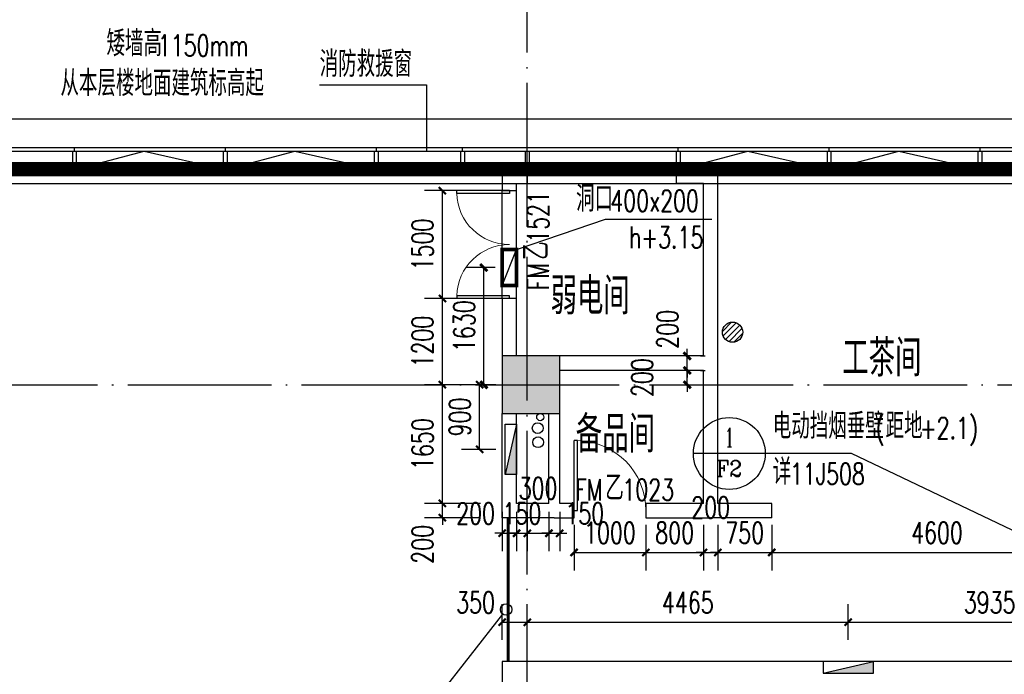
# Model space of a CAD drawing. Extents: x 797781 to 1255204, y 21234 to 1024248.
# Tile 440 of 656: x 923045 to 936745, y 485415 to 494521. Entities that reach past the tile are written whole.
import ezdxf
from ezdxf.enums import TextEntityAlignment as Align

# ---------------------------------------------------------------- set-up
doc = ezdxf.new("R2010")
doc.units = 0
doc.header["$LTSCALE"] = 1000
doc.header["$MEASUREMENT"] = 0
for name, pattern in [('( Hidden )', [0.375, 0.25, -0.125]), ('230303生产综合楼-平面图_t8$0$DOTE', [2.42, 2, -0.2, 0.02, -0.2]), ('__DASH', [0.35, 0.25, -0.1])]:
    doc.linetypes.add(name, pattern=pattern)
for name, color, linetype in [('.2023.03.07提建筑条件', 3, 'Continuous'), ('230303生产综合楼-平面图_t8$0$3T_WOOD', 21, 'Continuous'), ('230303生产综合楼-平面图_t8$0$COLUMN', 40, 'Continuous'), ('230303生产综合楼-平面图_t8$0$CURTWALL', 4, 'Continuous'), ('230303生产综合楼-平面图_t8$0$DIM_IDEN', 3, 'Continuous'), ('230303生产综合楼-平面图_t8$0$DIM_SYMB', 3, 'Continuous'), ('230303生产综合楼-平面图_t8$0$DOOR_FIRE', 4, 'Continuous'), ('230303生产综合楼-平面图_t8$0$DOOR_FIRE_TEXT', 7, 'Continuous'), ('230303生产综合楼-平面图_t8$0$DOTE', 1, '230303生产综合楼-平面图_t8$0$DOTE'), ('230303生产综合楼-平面图_t8$0$PUB_DIM', 3, 'Continuous'), ('230303生产综合楼-平面图_t8$0$PUB_HATCH', 8, 'Continuous'), ('230303生产综合楼-平面图_t8$0$PUB_TEXT', 7, 'Continuous'), ('230303生产综合楼-平面图_t8$0$STAIR', 2, 'Continuous'), ('230303生产综合楼-平面图_t8$0$VPIPE-雨水', 4, 'Continuous'), ('230303生产综合楼-平面图_t8$0$VRV-PIPE', 1, 'Continuous'), ('230303生产综合楼-平面图_t8$0$WALL', 40, 'Continuous'), ('230303生产综合楼-平面图_t8$0$看线', 115, 'Continuous'), ('DIM_LEAD', 3, 'Continuous'), ('DIM_SYMB', 3, 'Continuous'), ('EQUIP_地漏', 7, 'Continuous'), ('EQUIP_消火栓', 7, 'Continuous'), ('PUB_DIM', 3, 'Continuous'), ('PUB_HATCH', 8, 'Continuous'), ('PUB_TEXT', 7, 'Continuous'), ('VPIPE-消防', 1, 'Continuous'), ('防排烟', 7, 'Continuous')]:
    doc.layers.add(name, color=color, linetype=linetype)
doc.styles.add('230303生产综合楼-平面图_t8$0$_TCH_DIM', font='SIMPLEX', dxfattribs={"bigfont": 'GBCBIG'})
doc.styles.add('230303生产综合楼-平面图_T8$0$_TCH_DIM_T3', font='SIMPLEX', dxfattribs={"width": 0.705882, "bigfont": 'GBCBIG'})
doc.styles.add('230303生产综合楼-平面图_t8$0$_TCH_LABEL', font='COMPLEX', dxfattribs={"bigfont": 'GBCBIG'})
doc.styles.add('230303生产综合楼-平面图_t8$0$_TCH_WINDOW', font='SIMPLEX', dxfattribs={"height": 3.5, "bigfont": 'GBCBIG'})
doc.styles.add('_TCH_DIM', font='SIMPLEX', dxfattribs={"bigfont": 'GBCBIG'})
doc.styles.add('_TCH_DIM_T3', font='SIMPLEX', dxfattribs={"width": 0.705882, "bigfont": 'GBCBIG'})
doc.dimstyles.new('230303生产综合楼-平面图_T8$0$_TCH_ARCH&&100', dxfattribs={"dimtxt": 297.5, "dimasz": 100, "dimexe": 250, "dimexo": 300, "dimgap": 126.25, "dimtad": 1, "dimdec": 0, "dimzin": 0, "dimdsep": 46, "dimtxsty": '230303生产综合楼-平面图_T8$0$_TCH_DIM_T3', "dimblk": '230303生产综合楼-平面图_t8$0$_ArchTick', "dimcen": 0.09, "dimclrt": 7, "dimazin": 2, "dimtfac": 1, "dimtdec": 0, "dimtix": 1, "dimtmove": 2, "dimatfit": 3, "dimfxl": 1, "dimtolj": 1, "dimtzin": 0, "dimarcsym": 0})
doc.dimstyles.new('_TCH_ARCH&&100', dxfattribs={"dimtxt": 297.5, "dimasz": 100, "dimexe": 250, "dimexo": 300, "dimgap": 126.25, "dimtad": 1, "dimdec": 0, "dimzin": 0, "dimdsep": 46, "dimtxsty": '_TCH_DIM_T3', "dimblk": 'ARCHTICK', "dimcen": 0.09, "dimclrt": 7, "dimazin": 2, "dimtfac": 1, "dimtdec": 0, "dimtix": 1, "dimtmove": 2, "dimatfit": 3, "dimfxl": 1, "dimtolj": 1, "dimtzin": 0, "dimarcsym": 0})

# ---------------------------------------------------------------- blocks, each defined once
blk = doc.blocks.new('AQ4-5')
at = {"color": 6, "linetype": '__DASH', "ltscale": 4, "const_width": 200}
blk.add_lwpolyline([(1037161, 481763), (1037161, 487414), (1062695, 484763), (1130261, 484763), (1130261, 481763)], dxfattribs=at)
at = {"layer": 'DIM_SYMB'}
blk.add_lwpolyline([(1067210, 486220, 0, 0, 0), (1064794, 486220, 0, 0, 0), (1064794, 485063, 80, 0, 0), (1064794, 484763, 0, 0, 0)], format="xyseb", dxfattribs=at)
at = {"layer": 'PUB_TEXT', "style": '_TCH_DIM'}
for s, height, p in [('矮墙高', 357.4, (1065255, 486333)), ('从本层楼地面建筑标高起', 357.45, (1064615, 485780))]:
    blk.add_text(s, height=height, rotation=360, dxfattribs=at).set_placement(p)
at = {"layer": 'PUB_TEXT', "style": '_TCH_DIM', "width": 0.705882}
blk.add_text('1150mm', height=297.5, rotation=360, dxfattribs=at).set_placement((1065970, 486333))
blk = doc.blocks.new('_ArchTick')
at = {"color": 0, "linetype": 'ByBlock', "const_width": 0.4}
blk.add_lwpolyline([(-0.5, -0.5), (0.5, 0.5)], dxfattribs=at)
blk = doc.blocks.new('*D6688')
at = {"layer": 'Defpoints', "color": 0, "transparency": 16777216}
for p in [(1071605, 374827), (1072061, 374827), (1072061, 373196)]:
    blk.add_point(p, dxfattribs=at)
at = {"layer": 'PUB_DIM', "color": 0, "lineweight": -2, "transparency": 16777216}
for p, q in [((1071761, 374827), (1071355, 374827)), ((1071605, 373196), (1071605, 374827)), ((1071761, 373196), (1071355, 373196))]:
    blk.add_line(p, q, dxfattribs=at)
at = {"layer": 'PUB_DIM', "color": 0, "lineweight": -2, "transparency": 16777216, "xscale": 100, "yscale": 100, "zscale": 100}
for p, rotation in [((1071605, 374827), 90), ((1071605, 373196), 270)]:
    blk.add_blockref('_ArchTick', p, dxfattribs=dict(at, rotation=rotation))
at = {"layer": 'PUB_DIM', "color": 7, "transparency": 16777216, "insert": (1071330, 374011), "char_height": 297.5, "attachment_point": 5, "rotation": 90, "style": '_TCH_DIM_T3'}
blk.add_mtext('\\A1;1630', dxfattribs=at)
blk = doc.blocks.new('$TwtSys$00000141')
for p, q in [((-94.2, 7.7), (-10.1, 91.8)), ((-94.2, 7.7), (-10.1, 91.8)), ((-87.2, -35.1), (35.1, 87.2)), ((-87.2, -35.1), (35.1, 87.2)), ((-66.5, -66.5), (66.5, 66.5)), ((-66.5, -66.5), (66.5, 66.5)), ((-32.4, -87.1), (87.6, 32.9)), ((-32.4, -87.1), (87.6, 32.9)), ((11.4, -92.3), (92.3, -11.4)), ((11.4, -92.3), (92.3, -11.4))]:
    blk.add_line(p, q)
blk.add_circle((0, 0), 94)
blk.add_circle((0, 0), 94)
blk = doc.blocks.new('3FDL')
at = {"layer": 'EQUIP_地漏', "xscale": 1.5, "yscale": 1.5, "zscale": 1.5}
blk.add_blockref('$TwtSys$00000141', (1135338, 179135, -32), dxfattribs=at)
blk = doc.blocks.new('230303生产综合楼-平面图_t8$0$_ArchTick')
at = {"color": 0, "linetype": 'ByBlock', "const_width": 0.3}
blk.add_lwpolyline([(-0.5, -0.5), (0.5, 0.5)], dxfattribs=at)
blk = doc.blocks.new('*D6319')
at = {"layer": '230303生产综合楼-平面图_t8$0$PUB_DIM', "color": 0, "lineweight": -2, "transparency": 16777216}
for p, q in [((1057150, 282400), (1056674, 282400)), ((1056924, 281500), (1056924, 282400)), ((1057150, 281500), (1056674, 281500))]:
    blk.add_line(p, q, dxfattribs=at)
at = {"layer": 'Defpoints', "color": 0, "transparency": 16777216}
for p in [(1056924, 282400), (1057450, 282400), (1057450, 281500)]:
    blk.add_point(p, dxfattribs=at)
at = {"layer": '230303生产综合楼-平面图_t8$0$PUB_DIM', "color": 0, "lineweight": -2, "transparency": 16777216, "xscale": 100, "yscale": 100, "zscale": 100}
for p, rotation in [((1056924, 282400), 90), ((1056924, 281500), 270)]:
    blk.add_blockref('230303生产综合楼-平面图_t8$0$_ArchTick', p, dxfattribs=dict(at, rotation=rotation))
at = {"layer": '230303生产综合楼-平面图_t8$0$PUB_DIM', "color": 7, "transparency": 16777216, "insert": (1056649, 281950), "char_height": 297.5, "attachment_point": 5, "rotation": 90, "style": '230303生产综合楼-平面图_T8$0$_TCH_DIM_T3'}
blk.add_mtext('\\A1;900', dxfattribs=at)
blk = doc.blocks.new('$TwtSys$00000434')
for p, q in [((-0.5, 0.5), (-0.5, -0.5)), ((-0.5, -0.5), (0.5, 0.5)), ((0.5, 0.5), (-0.5, 0.5)), ((0.5, -0.5), (0.5, 0.5)), ((-0.5, -0.5), (0.5, -0.5))]:
    blk.add_line(p, q)
blk.add_solid([(0.5, -0.5), (0.5, 0.5), (-0.5, -0.5)])
blk = doc.blocks.new('230303生产综合楼-平面图_t8$0$LMJ')
at = {"layer": '230303生产综合楼-平面图_t8$0$VRV-PIPE', "color": 2, "linetype": 'Continuous'}
blk.add_circle((1067801, 183978), 50, dxfattribs=at)
blk = doc.blocks.new('230303生产综合楼-平面图_t8$0$3WLGJ')
at = {"layer": '230303生产综合楼-平面图_t8$0$3T_WOOD'}
for points in [[(1047191, 195322), (1047141, 195322), (1047141, 195572), (1047191, 195572)], [(1049291, 195322), (1049241, 195322), (1049241, 195572), (1049291, 195572)], [(1051391, 195322), (1051341, 195322), (1051341, 195572), (1051391, 195572)], [(1053491, 195322), (1053441, 195322), (1053441, 195572), (1053491, 195572)], [(1055591, 195322), (1055541, 195322), (1055541, 195572), (1055591, 195572)], [(1057691, 195322), (1057641, 195322), (1057641, 195572), (1057691, 195572)], [(1059791, 195322), (1059741, 195322), (1059741, 195572), (1059791, 195572)]]:
    blk.add_lwpolyline(points, close=True, dxfattribs=at)
for points in [[(1047166, 195572), (1047166, 195622)], [(1049266, 195572), (1049266, 195622)], [(1051366, 195572), (1051366, 195622)], [(1053466, 195572), (1053466, 195622)], [(1055566, 195572), (1055566, 195622)], [(1057666, 195572), (1057666, 195622)], [(1059766, 195572), (1059766, 195622)]]:
    blk.add_lwpolyline(points, dxfattribs=at)
blk = doc.blocks.new('*D6237')
at = {"layer": '230303生产综合楼-平面图_t8$0$PUB_DIM', "color": 0, "lineweight": -2, "transparency": 16777216}
for p, q in [((756298, 188199), (756298, 188695)), ((756648, 188199), (756648, 188695)), ((756298, 188445), (756648, 188445))]:
    blk.add_line(p, q, dxfattribs=at)
at = {"layer": 'Defpoints', "color": 0, "transparency": 16777216}
for p in [(756648, 188445), (756298, 187899), (756648, 187899)]:
    blk.add_point(p, dxfattribs=at)
at = {"layer": '230303生产综合楼-平面图_t8$0$PUB_DIM', "color": 0, "lineweight": -2, "transparency": 16777216, "xscale": 100, "yscale": 100, "zscale": 100, "rotation": 180}
blk.add_blockref('230303生产综合楼-平面图_t8$0$_ArchTick', (756298, 188445), dxfattribs=at)
at = {"layer": '230303生产综合楼-平面图_t8$0$PUB_DIM', "color": 0, "lineweight": -2, "transparency": 16777216, "xscale": 100, "yscale": 100, "zscale": 100}
blk.add_blockref('230303生产综合楼-平面图_t8$0$_ArchTick', (756648, 188445), dxfattribs=at)
at = {"layer": '230303生产综合楼-平面图_t8$0$PUB_DIM', "color": 7, "transparency": 16777216, "insert": (755928, 188720), "char_height": 297.5, "attachment_point": 5, "style": '230303生产综合楼-平面图_T8$0$_TCH_DIM_T3'}
blk.add_mtext('\\A1;350', dxfattribs=at)
blk = doc.blocks.new('*D6238')
at = {"layer": '230303生产综合楼-平面图_t8$0$PUB_DIM', "color": 0, "lineweight": -2, "transparency": 16777216}
for p, q in [((756648, 188199), (756648, 188695)), ((761113, 188199), (761113, 188695)), ((756648, 188445), (761113, 188445))]:
    blk.add_line(p, q, dxfattribs=at)
at = {"layer": 'Defpoints', "color": 0, "transparency": 16777216}
for p in [(761113, 188445), (756648, 187899), (761113, 187899)]:
    blk.add_point(p, dxfattribs=at)
at = {"layer": '230303生产综合楼-平面图_t8$0$PUB_DIM', "color": 0, "lineweight": -2, "transparency": 16777216, "xscale": 100, "yscale": 100, "zscale": 100, "rotation": 180}
blk.add_blockref('230303生产综合楼-平面图_t8$0$_ArchTick', (756648, 188445), dxfattribs=at)
at = {"layer": '230303生产综合楼-平面图_t8$0$PUB_DIM', "color": 0, "lineweight": -2, "transparency": 16777216, "xscale": 100, "yscale": 100, "zscale": 100}
blk.add_blockref('230303生产综合楼-平面图_t8$0$_ArchTick', (761113, 188445), dxfattribs=at)
at = {"layer": '230303生产综合楼-平面图_t8$0$PUB_DIM', "color": 7, "transparency": 16777216, "insert": (758881, 188720), "char_height": 297.5, "attachment_point": 5, "style": '230303生产综合楼-平面图_T8$0$_TCH_DIM_T3'}
blk.add_mtext('\\A1;4465', dxfattribs=at)
blk = doc.blocks.new('*D6239')
at = {"layer": '230303生产综合楼-平面图_t8$0$PUB_DIM', "color": 0, "lineweight": -2, "transparency": 16777216}
for p, q in [((761113, 188199), (761113, 188695)), ((765048, 188199), (765048, 188695)), ((761113, 188445), (765048, 188445))]:
    blk.add_line(p, q, dxfattribs=at)
at = {"layer": 'Defpoints', "color": 0, "transparency": 16777216}
for p in [(765048, 188445), (761113, 187899), (765048, 187899)]:
    blk.add_point(p, dxfattribs=at)
at = {"layer": '230303生产综合楼-平面图_t8$0$PUB_DIM', "color": 0, "lineweight": -2, "transparency": 16777216, "xscale": 100, "yscale": 100, "zscale": 100, "rotation": 180}
blk.add_blockref('230303生产综合楼-平面图_t8$0$_ArchTick', (761113, 188445), dxfattribs=at)
at = {"layer": '230303生产综合楼-平面图_t8$0$PUB_DIM', "color": 0, "lineweight": -2, "transparency": 16777216, "xscale": 100, "yscale": 100, "zscale": 100}
blk.add_blockref('230303生产综合楼-平面图_t8$0$_ArchTick', (765048, 188445), dxfattribs=at)
at = {"layer": '230303生产综合楼-平面图_t8$0$PUB_DIM', "color": 7, "transparency": 16777216, "insert": (763081, 188720), "char_height": 297.5, "attachment_point": 5, "style": '230303生产综合楼-平面图_T8$0$_TCH_DIM_T3'}
blk.add_mtext('\\A1;3935', dxfattribs=at)
blk = doc.blocks.new('*D1551')
at = {"layer": 'Defpoints', "color": 0, "transparency": 16777216}
for p in [(932216, 489643), (932332, 489643), (932216, 489443)]:
    blk.add_point(p, dxfattribs=at)
at = {"layer": 'PUB_DIM', "color": 0, "lineweight": -2, "transparency": 16777216}
for p, q in [((932332, 489643), (932332, 489743)), ((932332, 489443), (932332, 489643)), ((932516, 489643), (932582, 489643)), ((932332, 489443), (932332, 489343)), ((932516, 489443), (932582, 489443))]:
    blk.add_line(p, q, dxfattribs=at)
at = {"layer": 'PUB_DIM', "color": 0, "lineweight": -2, "transparency": 16777216, "xscale": 100, "yscale": 100, "zscale": 100}
for p, rotation in [((932332, 489643), 270), ((932332, 489443), 90)]:
    blk.add_blockref('_ArchTick', p, dxfattribs=dict(at, rotation=rotation))
at = {"layer": 'PUB_DIM', "color": 7, "transparency": 16777216, "insert": (931707, 489543), "char_height": 297.5, "attachment_point": 5, "rotation": 90, "style": '_TCH_DIM_T3'}
blk.add_mtext('\\A1;200', dxfattribs=at)
blk = doc.blocks.new('*D1552')
at = {"layer": 'Defpoints', "color": 0, "transparency": 16777216}
for p in [(932216, 489843), (932332, 489843), (932216, 489643)]:
    blk.add_point(p, dxfattribs=at)
at = {"layer": 'PUB_DIM', "color": 0, "lineweight": -2, "transparency": 16777216}
for p, q in [((932332, 489843), (932332, 489943)), ((932332, 489643), (932332, 489843)), ((932516, 489843), (932582, 489843)), ((932332, 489643), (932332, 489543)), ((932516, 489643), (932582, 489643))]:
    blk.add_line(p, q, dxfattribs=at)
at = {"layer": 'PUB_DIM', "color": 0, "lineweight": -2, "transparency": 16777216, "xscale": 100, "yscale": 100, "zscale": 100}
for p, rotation in [((932332, 489843), 270), ((932332, 489643), 90)]:
    blk.add_blockref('_ArchTick', p, dxfattribs=dict(at, rotation=rotation))
at = {"layer": 'PUB_DIM', "color": 7, "transparency": 16777216, "insert": (932057, 490213), "char_height": 297.5, "attachment_point": 5, "rotation": 90, "style": '_TCH_DIM_T3'}
blk.add_mtext('\\A1;200', dxfattribs=at)
blk = doc.blocks.new('*D1675')
at = {"layer": '230303生产综合楼-平面图_t8$0$PUB_DIM', "color": 0, "lineweight": -2, "transparency": 16777216}
for p, q in [((930758, 487493), (930758, 486860)), ((931758, 487493), (931758, 486860)), ((930758, 487110), (931758, 487110))]:
    blk.add_line(p, q, dxfattribs=at)
at = {"layer": 'Defpoints', "color": 0, "transparency": 16777216}
for p in [(930758, 487793), (931758, 487793), (931758, 487110)]:
    blk.add_point(p, dxfattribs=at)
at = {"layer": '230303生产综合楼-平面图_t8$0$PUB_DIM', "color": 0, "lineweight": -2, "transparency": 16777216, "xscale": 100, "yscale": 100, "zscale": 100, "rotation": 180}
blk.add_blockref('230303生产综合楼-平面图_t8$0$_ArchTick', (930758, 487110), dxfattribs=at)
at = {"layer": '230303生产综合楼-平面图_t8$0$PUB_DIM', "color": 0, "lineweight": -2, "transparency": 16777216, "xscale": 100, "yscale": 100, "zscale": 100}
blk.add_blockref('230303生产综合楼-平面图_t8$0$_ArchTick', (931758, 487110), dxfattribs=at)
at = {"layer": '230303生产综合楼-平面图_t8$0$PUB_DIM', "color": 7, "transparency": 16777216, "insert": (931258, 487385), "char_height": 297.5, "attachment_point": 5, "style": '230303生产综合楼-平面图_T8$0$_TCH_DIM_T3'}
blk.add_mtext('\\A1;1000', dxfattribs=at)
blk = doc.blocks.new('*D1676')
at = {"layer": '230303生产综合楼-平面图_t8$0$PUB_DIM', "color": 0, "lineweight": -2, "transparency": 16777216}
for p, q in [((931758, 487493), (931758, 486860)), ((932558, 487493), (932558, 486860)), ((931758, 487110), (932558, 487110))]:
    blk.add_line(p, q, dxfattribs=at)
at = {"layer": 'Defpoints', "color": 0, "transparency": 16777216}
for p in [(931758, 487793), (932558, 487793), (932558, 487110)]:
    blk.add_point(p, dxfattribs=at)
at = {"layer": '230303生产综合楼-平面图_t8$0$PUB_DIM', "color": 0, "lineweight": -2, "transparency": 16777216, "xscale": 100, "yscale": 100, "zscale": 100, "rotation": 180}
blk.add_blockref('230303生产综合楼-平面图_t8$0$_ArchTick', (931758, 487110), dxfattribs=at)
at = {"layer": '230303生产综合楼-平面图_t8$0$PUB_DIM', "color": 0, "lineweight": -2, "transparency": 16777216, "xscale": 100, "yscale": 100, "zscale": 100}
blk.add_blockref('230303生产综合楼-平面图_t8$0$_ArchTick', (932558, 487110), dxfattribs=at)
at = {"layer": '230303生产综合楼-平面图_t8$0$PUB_DIM', "color": 7, "transparency": 16777216, "insert": (932158, 487385), "char_height": 297.5, "attachment_point": 5, "style": '230303生产综合楼-平面图_T8$0$_TCH_DIM_T3'}
blk.add_mtext('\\A1;800', dxfattribs=at)
blk = doc.blocks.new('*D1677')
at = {"layer": '230303生产综合楼-平面图_t8$0$PUB_DIM', "color": 0, "lineweight": -2, "transparency": 16777216}
for p, q in [((932558, 487493), (932558, 486860)), ((932758, 487493), (932758, 486860)), ((932558, 487110), (932458, 487110)), ((932558, 487110), (932758, 487110)), ((932758, 487110), (932858, 487110))]:
    blk.add_line(p, q, dxfattribs=at)
at = {"layer": 'Defpoints', "color": 0, "transparency": 16777216}
for p in [(932558, 487793), (932758, 487793), (932758, 487110)]:
    blk.add_point(p, dxfattribs=at)
at = {"layer": '230303生产综合楼-平面图_t8$0$PUB_DIM', "color": 0, "lineweight": -2, "transparency": 16777216, "xscale": 100, "yscale": 100, "zscale": 100}
blk.add_blockref('230303生产综合楼-平面图_t8$0$_ArchTick', (932558, 487110), dxfattribs=at)
at = {"layer": '230303生产综合楼-平面图_t8$0$PUB_DIM', "color": 0, "lineweight": -2, "transparency": 16777216, "xscale": 100, "yscale": 100, "zscale": 100, "rotation": 180}
blk.add_blockref('230303生产综合楼-平面图_t8$0$_ArchTick', (932758, 487110), dxfattribs=at)
at = {"layer": '230303生产综合楼-平面图_t8$0$PUB_DIM', "color": 7, "transparency": 16777216, "insert": (932658, 487735), "char_height": 297.5, "attachment_point": 5, "style": '230303生产综合楼-平面图_T8$0$_TCH_DIM_T3'}
blk.add_mtext('\\A1;200', dxfattribs=at)
blk = doc.blocks.new('*D1678')
at = {"layer": '230303生产综合楼-平面图_t8$0$PUB_DIM', "color": 0, "lineweight": -2, "transparency": 16777216}
for p, q in [((932758, 487493), (932758, 486860)), ((933508, 487493), (933508, 486860)), ((932758, 487110), (932658, 487110)), ((932758, 487110), (933508, 487110)), ((933508, 487110), (933608, 487110))]:
    blk.add_line(p, q, dxfattribs=at)
at = {"layer": 'Defpoints', "color": 0, "transparency": 16777216}
for p in [(932758, 487793), (933508, 487793), (933508, 487110)]:
    blk.add_point(p, dxfattribs=at)
at = {"layer": '230303生产综合楼-平面图_t8$0$PUB_DIM', "color": 0, "lineweight": -2, "transparency": 16777216, "xscale": 100, "yscale": 100, "zscale": 100}
blk.add_blockref('230303生产综合楼-平面图_t8$0$_ArchTick', (932758, 487110), dxfattribs=at)
at = {"layer": '230303生产综合楼-平面图_t8$0$PUB_DIM', "color": 0, "lineweight": -2, "transparency": 16777216, "xscale": 100, "yscale": 100, "zscale": 100, "rotation": 180}
blk.add_blockref('230303生产综合楼-平面图_t8$0$_ArchTick', (933508, 487110), dxfattribs=at)
at = {"layer": '230303生产综合楼-平面图_t8$0$PUB_DIM', "color": 7, "transparency": 16777216, "insert": (933133, 487385), "char_height": 297.5, "attachment_point": 5, "style": '230303生产综合楼-平面图_T8$0$_TCH_DIM_T3'}
blk.add_mtext('\\A1;750', dxfattribs=at)
blk = doc.blocks.new('*D1679')
at = {"layer": '230303生产综合楼-平面图_t8$0$PUB_DIM', "color": 0, "lineweight": -2, "transparency": 16777216}
for p, q in [((933508, 487493), (933508, 486860)), ((938108, 487493), (938108, 486860)), ((933508, 487110), (938108, 487110))]:
    blk.add_line(p, q, dxfattribs=at)
at = {"layer": 'Defpoints', "color": 0, "transparency": 16777216}
for p in [(933508, 487793), (938108, 487793), (938108, 487110)]:
    blk.add_point(p, dxfattribs=at)
at = {"layer": '230303生产综合楼-平面图_t8$0$PUB_DIM', "color": 0, "lineweight": -2, "transparency": 16777216, "xscale": 100, "yscale": 100, "zscale": 100, "rotation": 180}
blk.add_blockref('230303生产综合楼-平面图_t8$0$_ArchTick', (933508, 487110), dxfattribs=at)
at = {"layer": '230303生产综合楼-平面图_t8$0$PUB_DIM', "color": 0, "lineweight": -2, "transparency": 16777216, "xscale": 100, "yscale": 100, "zscale": 100}
blk.add_blockref('230303生产综合楼-平面图_t8$0$_ArchTick', (938108, 487110), dxfattribs=at)
at = {"layer": '230303生产综合楼-平面图_t8$0$PUB_DIM', "color": 7, "transparency": 16777216, "insert": (935808, 487385), "char_height": 297.5, "attachment_point": 5, "style": '230303生产综合楼-平面图_T8$0$_TCH_DIM_T3'}
blk.add_mtext('\\A1;4600', dxfattribs=at)
blk = doc.blocks.new('*D1681')
at = {"layer": '230303生产综合楼-平面图_t8$0$PUB_DIM', "color": 0, "lineweight": -2, "transparency": 16777216}
for p, q in [((929758, 487676), (929758, 487127)), ((929958, 487676), (929958, 487127)), ((929758, 487377), (929658, 487377)), ((929758, 487377), (929958, 487377)), ((929958, 487377), (930058, 487377))]:
    blk.add_line(p, q, dxfattribs=at)
at = {"layer": 'Defpoints', "color": 0, "transparency": 16777216}
for p in [(929758, 487976), (929958, 487976), (929958, 487377)]:
    blk.add_point(p, dxfattribs=at)
at = {"layer": '230303生产综合楼-平面图_t8$0$PUB_DIM', "color": 0, "lineweight": -2, "transparency": 16777216, "xscale": 100, "yscale": 100, "zscale": 100}
blk.add_blockref('230303生产综合楼-平面图_t8$0$_ArchTick', (929758, 487377), dxfattribs=at)
at = {"layer": '230303生产综合楼-平面图_t8$0$PUB_DIM', "color": 0, "lineweight": -2, "transparency": 16777216, "xscale": 100, "yscale": 100, "zscale": 100, "rotation": 180}
blk.add_blockref('230303生产综合楼-平面图_t8$0$_ArchTick', (929958, 487377), dxfattribs=at)
at = {"layer": '230303生产综合楼-平面图_t8$0$PUB_DIM', "color": 7, "transparency": 16777216, "insert": (929388, 487652), "char_height": 297.5, "attachment_point": 5, "style": '230303生产综合楼-平面图_T8$0$_TCH_DIM_T3'}
blk.add_mtext('\\A1;200', dxfattribs=at)
blk = doc.blocks.new('*D1682')
at = {"layer": '230303生产综合楼-平面图_t8$0$PUB_DIM', "color": 0, "lineweight": -2, "transparency": 16777216}
for p, q in [((929958, 487676), (929958, 487127)), ((930108, 487676), (930108, 487127)), ((929958, 487377), (929858, 487377)), ((929958, 487377), (930108, 487377)), ((930108, 487377), (930208, 487377))]:
    blk.add_line(p, q, dxfattribs=at)
at = {"layer": 'Defpoints', "color": 0, "transparency": 16777216}
for p in [(929958, 487976), (930108, 487976), (930108, 487377)]:
    blk.add_point(p, dxfattribs=at)
at = {"layer": '230303生产综合楼-平面图_t8$0$PUB_DIM', "color": 0, "lineweight": -2, "transparency": 16777216, "xscale": 100, "yscale": 100, "zscale": 100}
blk.add_blockref('230303生产综合楼-平面图_t8$0$_ArchTick', (929958, 487377), dxfattribs=at)
at = {"layer": '230303生产综合楼-平面图_t8$0$PUB_DIM', "color": 0, "lineweight": -2, "transparency": 16777216, "xscale": 100, "yscale": 100, "zscale": 100, "rotation": 180}
blk.add_blockref('230303生产综合楼-平面图_t8$0$_ArchTick', (930108, 487377), dxfattribs=at)
at = {"layer": '230303生产综合楼-平面图_t8$0$PUB_DIM', "color": 7, "transparency": 16777216, "insert": (930033, 487652), "char_height": 297.5, "attachment_point": 5, "style": '230303生产综合楼-平面图_T8$0$_TCH_DIM_T3'}
blk.add_mtext('\\A1;150', dxfattribs=at)
blk = doc.blocks.new('*D1683')
at = {"layer": '230303生产综合楼-平面图_t8$0$PUB_DIM', "color": 0, "lineweight": -2, "transparency": 16777216}
for p, q in [((930108, 487676), (930108, 487127)), ((930408, 487676), (930408, 487127)), ((930108, 487377), (930408, 487377))]:
    blk.add_line(p, q, dxfattribs=at)
at = {"layer": 'Defpoints', "color": 0, "transparency": 16777216}
for p in [(930108, 487976), (930408, 487976), (930408, 487377)]:
    blk.add_point(p, dxfattribs=at)
at = {"layer": '230303生产综合楼-平面图_t8$0$PUB_DIM', "color": 0, "lineweight": -2, "transparency": 16777216, "xscale": 100, "yscale": 100, "zscale": 100, "rotation": 180}
blk.add_blockref('230303生产综合楼-平面图_t8$0$_ArchTick', (930108, 487377), dxfattribs=at)
at = {"layer": '230303生产综合楼-平面图_t8$0$PUB_DIM', "color": 0, "lineweight": -2, "transparency": 16777216, "xscale": 100, "yscale": 100, "zscale": 100}
blk.add_blockref('230303生产综合楼-平面图_t8$0$_ArchTick', (930408, 487377), dxfattribs=at)
at = {"layer": '230303生产综合楼-平面图_t8$0$PUB_DIM', "color": 7, "transparency": 16777216, "insert": (930258, 488002), "char_height": 297.5, "attachment_point": 5, "style": '230303生产综合楼-平面图_T8$0$_TCH_DIM_T3'}
blk.add_mtext('\\A1;300', dxfattribs=at)
blk = doc.blocks.new('*D1684')
at = {"layer": '230303生产综合楼-平面图_t8$0$PUB_DIM', "color": 0, "lineweight": -2, "transparency": 16777216}
for p, q in [((930408, 487676), (930408, 487127)), ((930558, 487676), (930558, 487127)), ((930408, 487377), (930308, 487377)), ((930408, 487377), (930558, 487377)), ((930558, 487377), (930658, 487377))]:
    blk.add_line(p, q, dxfattribs=at)
at = {"layer": 'Defpoints', "color": 0, "transparency": 16777216}
for p in [(930408, 487976), (930558, 487976), (930558, 487377)]:
    blk.add_point(p, dxfattribs=at)
at = {"layer": '230303生产综合楼-平面图_t8$0$PUB_DIM', "color": 0, "lineweight": -2, "transparency": 16777216, "xscale": 100, "yscale": 100, "zscale": 100}
blk.add_blockref('230303生产综合楼-平面图_t8$0$_ArchTick', (930408, 487377), dxfattribs=at)
at = {"layer": '230303生产综合楼-平面图_t8$0$PUB_DIM', "color": 0, "lineweight": -2, "transparency": 16777216, "xscale": 100, "yscale": 100, "zscale": 100, "rotation": 180}
blk.add_blockref('230303生产综合楼-平面图_t8$0$_ArchTick', (930558, 487377), dxfattribs=at)
at = {"layer": '230303生产综合楼-平面图_t8$0$PUB_DIM', "color": 7, "transparency": 16777216, "insert": (930908, 487652), "char_height": 297.5, "attachment_point": 5, "style": '230303生产综合楼-平面图_T8$0$_TCH_DIM_T3'}
blk.add_mtext('\\A1;150', dxfattribs=at)
blk = doc.blocks.new('*D1685')
at = {"layer": '230303生产综合楼-平面图_t8$0$PUB_DIM', "color": 0, "lineweight": -2, "transparency": 16777216}
for p, q in [((929458, 492143), (928676, 492143)), ((928926, 490643), (928926, 492143)), ((929458, 490643), (928676, 490643))]:
    blk.add_line(p, q, dxfattribs=at)
at = {"layer": 'Defpoints', "color": 0, "transparency": 16777216}
for p in [(928926, 492143), (929758, 492143), (929758, 490643)]:
    blk.add_point(p, dxfattribs=at)
at = {"layer": '230303生产综合楼-平面图_t8$0$PUB_DIM', "color": 0, "lineweight": -2, "transparency": 16777216, "xscale": 100, "yscale": 100, "zscale": 100}
for p, rotation in [((928926, 492143), 90), ((928926, 490643), 270)]:
    blk.add_blockref('230303生产综合楼-平面图_t8$0$_ArchTick', p, dxfattribs=dict(at, rotation=rotation))
at = {"layer": '230303生产综合楼-平面图_t8$0$PUB_DIM', "color": 7, "transparency": 16777216, "insert": (928651, 491393), "char_height": 297.5, "attachment_point": 5, "rotation": 90, "style": '230303生产综合楼-平面图_T8$0$_TCH_DIM_T3'}
blk.add_mtext('\\A1;1500', dxfattribs=at)
blk = doc.blocks.new('*D1686')
at = {"layer": '230303生产综合楼-平面图_t8$0$PUB_DIM', "color": 0, "lineweight": -2, "transparency": 16777216}
for p, q in [((929458, 490643), (928676, 490643)), ((928926, 489443), (928926, 490643)), ((929458, 489443), (928676, 489443))]:
    blk.add_line(p, q, dxfattribs=at)
at = {"layer": 'Defpoints', "color": 0, "transparency": 16777216}
for p in [(928926, 490643), (929758, 490643), (929758, 489443)]:
    blk.add_point(p, dxfattribs=at)
at = {"layer": '230303生产综合楼-平面图_t8$0$PUB_DIM', "color": 0, "lineweight": -2, "transparency": 16777216, "xscale": 100, "yscale": 100, "zscale": 100}
for p, rotation in [((928926, 490643), 90), ((928926, 489443), 270)]:
    blk.add_blockref('230303生产综合楼-平面图_t8$0$_ArchTick', p, dxfattribs=dict(at, rotation=rotation))
at = {"layer": '230303生产综合楼-平面图_t8$0$PUB_DIM', "color": 7, "transparency": 16777216, "insert": (928651, 490043), "char_height": 297.5, "attachment_point": 5, "rotation": 90, "style": '230303生产综合楼-平面图_T8$0$_TCH_DIM_T3'}
blk.add_mtext('\\A1;1200', dxfattribs=at)
blk = doc.blocks.new('*D1687')
at = {"layer": '230303生产综合楼-平面图_t8$0$PUB_DIM', "color": 0, "lineweight": -2, "transparency": 16777216}
for p, q in [((929458, 489443), (928676, 489443)), ((928926, 487793), (928926, 489443)), ((929458, 487793), (928676, 487793))]:
    blk.add_line(p, q, dxfattribs=at)
at = {"layer": 'Defpoints', "color": 0, "transparency": 16777216}
for p in [(928926, 489443), (929758, 489443), (929758, 487793)]:
    blk.add_point(p, dxfattribs=at)
at = {"layer": '230303生产综合楼-平面图_t8$0$PUB_DIM', "color": 0, "lineweight": -2, "transparency": 16777216, "xscale": 100, "yscale": 100, "zscale": 100}
for p, rotation in [((928926, 489443), 90), ((928926, 487793), 270)]:
    blk.add_blockref('230303生产综合楼-平面图_t8$0$_ArchTick', p, dxfattribs=dict(at, rotation=rotation))
at = {"layer": '230303生产综合楼-平面图_t8$0$PUB_DIM', "color": 7, "transparency": 16777216, "insert": (928651, 488618), "char_height": 297.5, "attachment_point": 5, "rotation": 90, "style": '230303生产综合楼-平面图_T8$0$_TCH_DIM_T3'}
blk.add_mtext('\\A1;1650', dxfattribs=at)
blk = doc.blocks.new('*D1688')
at = {"layer": '230303生产综合楼-平面图_t8$0$PUB_DIM', "color": 0, "lineweight": -2, "transparency": 16777216}
for p, q in [((928926, 487793), (928926, 487893)), ((929458, 487793), (928676, 487793)), ((928926, 487593), (928926, 487793)), ((929458, 487593), (928676, 487593)), ((928926, 487593), (928926, 487493))]:
    blk.add_line(p, q, dxfattribs=at)
at = {"layer": 'Defpoints', "color": 0, "transparency": 16777216}
for p in [(928926, 487793), (929758, 487793), (929758, 487593)]:
    blk.add_point(p, dxfattribs=at)
at = {"layer": '230303生产综合楼-平面图_t8$0$PUB_DIM', "color": 0, "lineweight": -2, "transparency": 16777216, "xscale": 100, "yscale": 100, "zscale": 100}
for p, rotation in [((928926, 487793), 270), ((928926, 487593), 90)]:
    blk.add_blockref('230303生产综合楼-平面图_t8$0$_ArchTick', p, dxfattribs=dict(at, rotation=rotation))
at = {"layer": '230303生产综合楼-平面图_t8$0$PUB_DIM', "color": 7, "transparency": 16777216, "insert": (928651, 487223), "char_height": 297.5, "attachment_point": 5, "rotation": 90, "style": '230303生产综合楼-平面图_T8$0$_TCH_DIM_T3'}
blk.add_mtext('\\A1;200', dxfattribs=at)
blk = doc.blocks.new('230303生产综合楼-平面图_t8$0$$DorLib2D$00000002')
for p, q in [((-0.5, 0), (-0.5, 0.4875)), ((-0.475, 0.4875), (-0.5, 0.4875)), ((-0.475, 0), (-0.475, 0.4875)), ((0.475, 0), (0.475, 0.4875)), ((0.475, 0.4875), (0.5, 0.4875)), ((0.5, 0), (0.5, 0.4875)), ((-0.5, 0), (-0.475, 0)), ((0.5, 0), (0.475, 0))]:
    blk.add_line(p, q)
at = {"lineweight": 13}
for centre, start, end in [((-0.4875, 0), 0, 88.53072), ((0.4875, 0), 91.46928, 180)]:
    blk.add_arc(centre, 0.4875, start, end, dxfattribs=at)
blk = doc.blocks.new('_FZH')
blk.add_lwpolyline([(-0.5, -0.5), (0.5, -0.5), (0.5, 0.5), (-0.5, 0.5)], close=True)
at = {"layer": 'PUB_HATCH'}
blk.add_solid([(-0.5, -0.5), (0.5, -0.5), (-0.5, 0.5), (0.5, 0.5)], dxfattribs=at)
blk = doc.blocks.new('230303生产综合楼-平面图_t8$0$$DorLib2D$00000001')
for p, q in [((0.45, 0.975), (0.5, 0.975)), ((0.45, 0), (0.45, 0.975)), ((0.5, 0), (0.5, 0.975)), ((0.5, 0), (0.45, 0))]:
    blk.add_line(p, q)
at = {"lineweight": 13}
blk.add_arc((0.475, 0), 0.975, 91.4693, 180, dxfattribs=at)
blk = doc.blocks.new('3FRD')
at = {"layer": '.2023.03.07提建筑条件', "const_width": 50}
blk.add_lwpolyline([(1072060.7, 374576.6), (1071860.7, 374576.6), (1071860.7, 375076.6), (1072060.7, 375076.6)], close=True, dxfattribs=at)
at = {"layer": '.2023.03.07提建筑条件'}
blk.add_lwpolyline([(1071860.7, 374576.6), (1072060.7, 375076.6)], dxfattribs=at)
at = {"layer": 'DIM_LEAD'}
for p, q in [((1072060.7, 375076.6), (1073300.2, 375500.4)), ((1073300.2, 375500.4), (1074780.2, 375500.4))]:
    blk.add_line(p, q, dxfattribs=at)
at = {"layer": 'PUB_TEXT', "style": '_TCH_DIM'}
blk.add_text('洞口', height=357.45, dxfattribs=at).set_placement((1072888.6, 375605.4))
at = {"layer": 'PUB_TEXT', "style": '_TCH_DIM', "width": 0.705882}
for s, p in [('400x200', (1073365.2, 375605.4)), ('h+3.15', (1073625.2, 375097.9))]:
    blk.add_text(s, height=297.5, dxfattribs=at).set_placement(p)
at = {"layer": 'PUB_DIM'}
dim = blk.add_aligned_dim(p1=(1072060.7, 373196.3), p2=(1072060.7, 374826.6), distance=455.9, dimstyle='_TCH_ARCH&&100', dxfattribs=at)
dim.commit()
dim.dimension.update_dxf_attribs({"geometry": '*D6688', "text_midpoint": (1071329.8, 374011.5)})
blk = doc.blocks.new('230303生产综合楼-平面图_t8$0$4-XHS')
at = {"layer": '230303生产综合楼-平面图_t8$0$VPIPE-雨水'}
blk.add_circle((1057732.2, 281795.8), 75, dxfattribs=at)
at = {"layer": 'VPIPE-消防'}
blk.add_circle((1057737.6, 281599.5), 75, dxfattribs=at)
at = {"layer": 'EQUIP_消火栓', "xscale": -700, "zscale": 700}
for p, yscale, rotation in [((1057357.7, 281499.5), 160, 89.99999999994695), ((1062052.7, 278469.5), -160, 180.000000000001)]:
    blk.add_blockref('$TwtSys$00000434', p, dxfattribs=dict(at, yscale=yscale, rotation=rotation))
at = {"layer": '230303生产综合楼-平面图_t8$0$PUB_DIM'}
dim = blk.add_aligned_dim(p1=(1057450, 281499.6), p2=(1057450, 282399.5), distance=525.6, dimstyle='230303生产综合楼-平面图_T8$0$_TCH_ARCH&&100', dxfattribs=at)
dim.commit()
dim.dimension.update_dxf_attribs({"geometry": '*D6319', "text_midpoint": (1056649.4, 281949.6)})
blk = doc.blocks.new('230303生产综合楼-平面图_t8$0$WSJ-1')
at = {"layer": '230303生产综合楼-平面图_t8$0$WALL'}
for p, q in [((756298.3, 187898.9), (756298.3, 183299)), ((762098.3, 187898.9), (756298.3, 187898.9)), ((765298.3, 187898.9), (762098.3, 187898.9))]:
    blk.add_line(p, q, dxfattribs=at)
at = {"layer": '230303生产综合楼-平面图_t8$0$PUB_DIM'}
dim = blk.add_linear_dim(base=(756648.3, 188445.4), p1=(756298.3, 187898.9), p2=(756648.3, 187898.9), angle=0, dimstyle='230303生产综合楼-平面图_T8$0$_TCH_ARCH&&100', dxfattribs=at)
dim.commit()
dim.dimension.update_dxf_attribs({"geometry": '*D6237', "text_midpoint": (755928.3, 188720.4), "dimtype": 161})
for p1, p2, picture, middle in [((756648.3, 187898.9), (761113.3, 187898.9), '*D6238', (758880.8, 188720.4)), ((761113.3, 187898.9), (765048.3, 187898.9), '*D6239', (763080.8, 188720.4))]:
    dim = blk.add_aligned_dim(p1=p1, p2=p2, distance=546.5, dimstyle='230303生产综合楼-平面图_T8$0$_TCH_ARCH&&100', dxfattribs=at)
    dim.commit()
    dim.dimension.update_dxf_attribs({"geometry": picture, "text_midpoint": middle})

msp = doc.modelspace()

# ---------------------------------------------------------------- linework, layer by layer
msp.add_lwpolyline([(929183, 492693.2), (929233, 492693.2), (929233, 492443.2), (929183, 492443.2)], close=True)
msp.add_lwpolyline([(929208, 492693.2), (929208, 492743.2)])
at = {"layer": '230303生产综合楼-平面图_t8$0$CURTWALL'}
for points in [[(895858, 495426.4), (921708, 492743.2), (989558, 492743.2), (989558, 469343.2), (921708, 469343.2), (895858, 472023.1)], [(895908, 495370.9), (921705.4, 492693.2), (989508, 492693.2), (989508, 469393.2), (921710.6, 469393.2), (895908, 472068.2)], [(896158, 495093.7), (921692.5, 492443.2), (989258, 492443.2), (989258, 469643.2), (921723.5, 469643.2), (896158, 472293.6)]]:
    msp.add_lwpolyline(points, close=True, dxfattribs=at)
for points in [[(923833, 492443.2), (924774.8, 492693.2), (925883, 492443.2)], [(925933, 492443.2), (926874.8, 492693.2), (927983, 492443.2)], [(932233, 492443.2), (933174.8, 492693.2), (934283, 492443.2)], [(934333, 492443.2), (935274.8, 492693.2), (936383, 492443.2)]]:
    msp.add_lwpolyline(points, dxfattribs=at)
at = {"layer": '230303生产综合楼-平面图_t8$0$DIM_IDEN'}
for p, q in [((933417.9, 488486.7), (932417.9, 488486.7)), ((934616.2, 488486.7), (933417.9, 488486.7)), ((938616.6, 486579.5), (934616.2, 488486.7)), ((929764.8, 486253.3), (928478, 484615.3))]:
    msp.add_line(p, q, dxfattribs=at)
for centre, radius in [((932917.9, 488486.7), 500), ((929814.2, 486316.3), 80)]:
    msp.add_circle(centre, radius, dxfattribs=at)
at = {"layer": '230303生产综合楼-平面图_t8$0$DIM_SYMB'}
msp.add_lwpolyline([(927218.2, 493617.2), (928704.2, 493617.2), (928704.2, 492693.2)], dxfattribs=at)
at = {"layer": '230303生产综合楼-平面图_t8$0$DOOR_FIRE'}
for p, q in [((929758, 490643.2), (929758, 492143.2)), ((929958, 490643.2), (929958, 492143.2))]:
    msp.add_line(p, q, dxfattribs=at)
at = {"layer": '230303生产综合楼-平面图_t8$0$DOTE'}
for p, q in [((930108, 467443.2), (930108, 495443.2)), ((895508, 489443.2), (988908, 489443.2))]:
    msp.add_line(p, q, dxfattribs=at)
at = {"layer": '230303生产综合楼-平面图_t8$0$PUB_HATCH', "color": 8}
msp.add_lwpolyline([(896358, 478943.2), (896358, 494871.8), (921682.1, 492243.2), (989058, 492243.2), (989058, 478943.2)], dxfattribs=at)
at = {"layer": '230303生产综合楼-平面图_t8$0$WALL'}
for p, q in [((929758, 492443.2), (929758, 492143.2)), ((929758, 492443.2), (930108, 492443.2)), ((930108, 492443.2), (930108, 492243.2)), ((932758, 492443.2), (932183, 492443.2)), ((932183, 492243.2), (932183, 492443.2)), ((932758, 489743.2), (932758, 492443.2)), ((929958, 492143.2), (929958, 492243.2)), ((929958, 492243.2), (930108, 492243.2)), ((932558, 492243.2), (932183, 492243.2)), ((932558, 489843.2), (932558, 492243.2)), ((929758, 492143.2), (929958, 492143.2)), ((929958, 490643.2), (929758, 490643.2)), ((929758, 490643.2), (929758, 489843.2)), ((929958, 489843.2), (929958, 490643.2)), ((932558, 489843.2), (930558, 489843.2)), ((932558, 489643.2), (930558, 489643.2)), ((932558, 487793.2), (932558, 489643.2)), ((932758, 487793.2), (932758, 489743.2)), ((929758, 487593.2), (929758, 489043.2)), ((929958, 487793.2), (929958, 489043.2)), ((930408, 487793.2), (930408, 489043.2)), ((930558, 487793.2), (930558, 489043.2)), ((930408, 487793.2), (929958, 487793.2)), ((930758, 487793.2), (930558, 487793.2)), ((930758, 487593.2), (930758, 487793.2)), ((932558, 487793.2), (931758, 487793.2)), ((931758, 487793.2), (931758, 487593.2)), ((933508, 487793.2), (932758, 487793.2)), ((933508, 487593.2), (933508, 487793.2)), ((930483, 487593.2), (929758, 487593.2)), ((930483, 487593.2), (930758, 487593.2)), ((931758, 487593.2), (932658, 487593.2)), ((933508, 487593.2), (932658, 487593.2))]:
    msp.add_line(p, q, dxfattribs=at)
at = {"layer": '230303生产综合楼-平面图_t8$0$看线'}
msp.add_lwpolyline([(895458, 495870.7), (921394.7, 493143.2), (989958, 493143.2), (989958, 468943.2), (921321.3, 468943.2), (895458, 471663)], close=True, dxfattribs=at)
at = {"layer": '防排烟', "color": 1, "linetype": '( Hidden )', "const_width": 40}
msp.add_lwpolyline([(929841.3, 485593.2), (929841.3, 487593.2)], dxfattribs=at)

# ---------------------------------------------------------------- block references
for name, p in [('230303生产综合楼-平面图_t8$0$3WLGJ', (-123358.3, 297121.3)), ('AQ4-5', (-141003, 7679.8)), ('3FRD', (-142102.7, 116246.9)), ('3FDL', (-202374.6, 311039.4, 32.3)), ('230303生产综合楼-平面图_t8$0$4-XHS', (-127479.6, 207043.7)), ('230303生产综合楼-平面图_t8$0$LMJ', (-137513, 305015.2))]:
    msp.add_blockref(name, p)
at = {"layer": '230303生产综合楼-平面图_t8$0$COLUMN', "xscale": 800, "yscale": 800, "zscale": 800}
msp.add_blockref('_FZH', (930158, 489443.2), dxfattribs=at)
at = {"layer": '230303生产综合楼-平面图_t8$0$DOOR_FIRE', "zscale": 200}
for name, p, xscale, yscale, rotation in [('230303生产综合楼-平面图_t8$0$$DorLib2D$00000002', (929858, 491393.2), 1500, 1500, 90.0000000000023), ('230303生产综合楼-平面图_t8$0$$DorLib2D$00000001', (931258, 487693.2), 1000, -1000, 180)]:
    msp.add_blockref(name, p, dxfattribs=dict(at, xscale=xscale, yscale=yscale, rotation=rotation))
at = {"layer": '230303生产综合楼-平面图_t8$0$STAIR'}
msp.add_blockref('230303生产综合楼-平面图_t8$0$WSJ-1', (173459.7, 297694.3), dxfattribs=at)

# ---------------------------------------------------------------- texts
at = {"layer": '230303生产综合楼-平面图_t8$0$DOOR_FIRE_TEXT', "style": '230303生产综合楼-平面图_t8$0$_TCH_WINDOW', "width": 0.705882}
for s, p in [('1521', (930408, 491417.3)), ('FM', (930408, 490759.1))]:
    msp.add_text(s, height=297.5, rotation=90, dxfattribs=at).set_placement(p)
at = {"layer": '230303生产综合楼-平面图_t8$0$DOOR_FIRE_TEXT', "style": '230303生产综合楼-平面图_t8$0$_TCH_WINDOW'}
msp.add_text('乙', height=357.4, rotation=90, dxfattribs=at).set_placement((930408, 491179.1))
at = {"layer": '230303生产综合楼-平面图_t8$0$DOOR_FIRE_TEXT', "style": '230303生产综合楼-平面图_t8$0$_TCH_WINDOW', "width": 0.705882}
for s, p in [('FM', (930772.7, 487832.9)), ('1023', (931431, 487832.9))]:
    msp.add_text(s, height=297.5, dxfattribs=at).set_placement(p)
at = {"layer": '230303生产综合楼-平面图_t8$0$DOOR_FIRE_TEXT', "style": '230303生产综合楼-平面图_t8$0$_TCH_WINDOW'}
msp.add_text('乙', height=357.4, dxfattribs=at).set_placement((931192.7, 487832.9))
at = {"layer": '230303生产综合楼-平面图_t8$0$PUB_TEXT', "style": '230303生产综合楼-平面图_t8$0$_TCH_DIM'}
for s, height, p in [('消防救援窗', 357.45, (927218.2, 493725.9)), ('弱电间', 510.64, (930430.8, 490420.9)), ('工茶间', 510.64, (934489.3, 489558.6)), ('备品间', 510.64, (930780.8, 488499.3))]:
    msp.add_text(s, height=height, dxfattribs=at).set_placement(p)
at = {"layer": 'PUB_TEXT', "style": '230303生产综合楼-平面图_t8$0$_TCH_DIM'}
for s, height, p in [('电动挡烟垂壁', 357.45, (933522.9, 488690.8)), ('距地', 357.45, (935092.7, 488690.8)), ('详', 357.4, (933522.9, 488054))]:
    msp.add_text(s, height=height, dxfattribs=at).set_placement(p)
at = {"layer": 'PUB_TEXT', "style": '230303生产综合楼-平面图_t8$0$_TCH_DIM', "width": 0.705882}
for s, p in [('(', (934952.7, 488690.8)), ('+2.1)', (935569.3, 488690.8)), ('11J508', (933761.2, 488054))]:
    msp.add_text(s, height=297.5, dxfattribs=at).set_placement(p)
at = {"layer": 'PUB_TEXT', "style": '230303生产综合楼-平面图_t8$0$_TCH_LABEL'}
for s, height, p, p2 in [('1', 267.7, (932860.6, 488578.3), (932975.3, 488578.3)), ('F2', 219.66, (932740.1, 488168), (933095.7, 488168))]:
    msp.add_text(s, height=height, dxfattribs=at).set_placement(p, p2, align=Align.FIT)

# ---------------------------------------------------------------- dimensions: what is measured, and where the dimension line sits
at = {"layer": '230303生产综合楼-平面图_t8$0$PUB_DIM'}
for p1, p2, distance, picture, middle in [((929758, 490643.2), (929758, 492143.2), 831.5, '*D1685', (928651.5, 491393.2)), ((929758, 489443.2), (929758, 490643.2), 831.5, '*D1686', (928651.5, 490043.2)), ((929758, 487793.2), (929758, 489443.2), 831.5, '*D1687', (928651.5, 488618.2)), ((929958, 487975.9), (930108, 487975.9), -599, '*D1682', (930033, 487651.9)), ((930758, 487793.2), (931758, 487793.2), -683.5, '*D1675', (931258, 487384.7)), ((931758, 487793.2), (932558, 487793.2), -683.5, '*D1676', (932158, 487384.7)), ((932758, 487793.2), (933508, 487793.2), -683.5, '*D1678', (933133, 487384.7)), ((933508, 487793.2), (938108, 487793.2), -683.5, '*D1679', (935808, 487384.7))]:
    dim = msp.add_aligned_dim(p1=p1, p2=p2, distance=distance, dimstyle='230303生产综合楼-平面图_T8$0$_TCH_ARCH&&100', dxfattribs=at)
    dim.commit()
    dim.dimension.update_dxf_attribs({"geometry": picture, "text_midpoint": middle})
for base, p1, p2, angle, picture, middle in [((930408, 487376.9), (930108, 487975.9), (930408, 487975.9), 360, '*D1683', (930258, 488001.9)), ((928926.5, 487793.2), (929758, 487593.2), (929758, 487793.2), 90, '*D1688', (928651.5, 487223.2)), ((929958, 487376.9), (929758, 487975.9), (929958, 487975.9), 360, '*D1681', (929388, 487651.9)), ((930558, 487376.9), (930408, 487975.9), (930558, 487975.9), 360, '*D1684', (930908, 487651.9)), ((932758, 487109.7), (932558, 487793.2), (932758, 487793.2), 0, '*D1677', (932658, 487734.7))]:
    dim = msp.add_linear_dim(base=base, p1=p1, p2=p2, angle=angle, dimstyle='230303生产综合楼-平面图_T8$0$_TCH_ARCH&&100', dxfattribs=at)
    dim.commit()
    dim.dimension.update_dxf_attribs({"geometry": picture, "text_midpoint": middle, "dimtype": 161})
at = {"layer": 'PUB_DIM'}
for base, p1, p2, picture, middle in [((932332.1, 489843.2), (932216.4, 489643.2), (932216.4, 489843.2), '*D1552', (932057.1, 490213.2)), ((932332.1, 489643.2), (932216.4, 489443.2), (932216.4, 489643.2), '*D1551', (931707.1, 489543.2))]:
    dim = msp.add_linear_dim(base=base, p1=p1, p2=p2, angle=90, dimstyle='_TCH_ARCH&&100', dxfattribs=at)
    dim.commit()
    dim.dimension.update_dxf_attribs({"geometry": picture, "text_midpoint": middle, "dimtype": 161})

doc.saveas('drawing.dxf')
